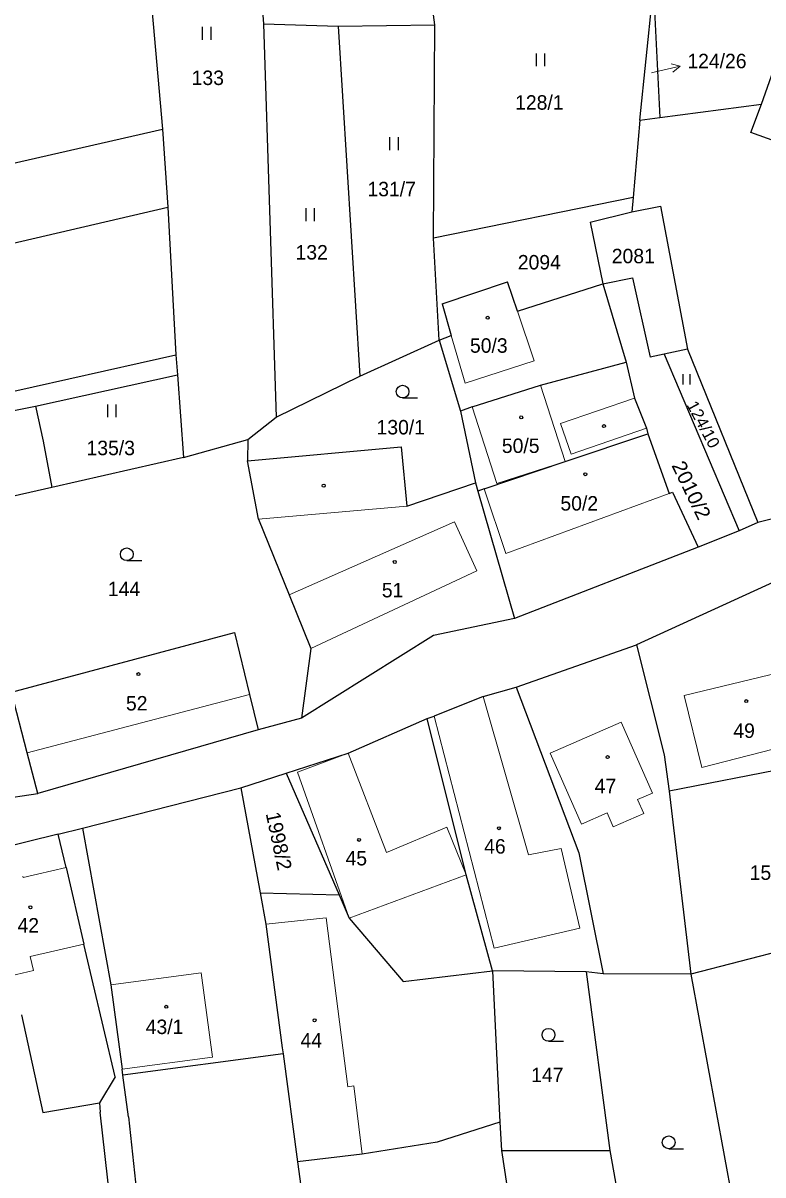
# Model space of a CAD drawing. Extents: x -820420 to -815896, y -1105820 to -1103643.
# Drawn here: x -817534.2 to -817447.3, y -1104919.6 to -1104784.2 of the extents above; entities that cross this region are included whole.
import ezdxf
from ezdxf.enums import TextEntityAlignment as Align

# ---------------------------------------------------------------- set-up
doc = ezdxf.new("R2010")
doc.units = 0
doc.header["$LTSCALE"] = 0.68
for name, color, linetype, lineweight in [('1', 7, 'Continuous', 25), ('3', 7, 'Continuous', 25), ('4', 7, 'Continuous', 13), ('5', 7, 'Continuous', 25), ('7', 7, 'Continuous', 13)]:
    doc.layers.add(name, color=color, linetype=linetype, lineweight=lineweight)
doc.layers.add('2', color=7, linetype='Continuous')

msp = doc.modelspace()

# ---------------------------------------------------------------- linework, layer by layer
at = {"layer": '1'}
for p, q in [((-817508.99, -1104746.19), (-817505.98, -1104784.29)), ((-817521.74, -1104752.69), (-817517.86, -1104796.65)), ((-817485.85, -1104784.4), (-817487.43, -1104772.66)), ((-817461.77, -1104795.61), (-817460.17, -1104779.96)), ((-817460.17, -1104779.96), (-817459.43, -1104795.3)), ((-817505.98, -1104784.29), (-817497.23, -1104784.53)), ((-817505.98, -1104784.29), (-817504.51, -1104830.5)), ((-817497.23, -1104784.53), (-817485.85, -1104784.4)), ((-817497.23, -1104784.53), (-817494.69, -1104825.7)), ((-817486.03, -1104809.47), (-817485.85, -1104784.4)), ((-817447.48, -1104793.73), (-817445.82, -1104789.05)), ((-817459.43, -1104795.3), (-817447.48, -1104793.73)), ((-817448.72, -1104797.04), (-817447.48, -1104793.73)), ((-817461.77, -1104795.61), (-817459.43, -1104795.3)), ((-817569.33, -1104808.39), (-817517.86, -1104796.65)), ((-817517.86, -1104796.65), (-817517.23, -1104805.84)), ((-817461.77, -1104795.61), (-817462.57, -1104804.7)), ((-817444.26, -1104798.66), (-817448.72, -1104797.04)), ((-817462.57, -1104804.7), (-817486.03, -1104809.47)), ((-817462.57, -1104804.7), (-817462.73, -1104806.37)), ((-817550.07, -1104813.47), (-817517.23, -1104805.84)), ((-817517.23, -1104805.84), (-817516.28, -1104823.19)), ((-817462.73, -1104806.37), (-817459.33, -1104805.7)), ((-817459.33, -1104805.7), (-817456.19, -1104822.5)), ((-817467.59, -1104807.58), (-817462.73, -1104806.37)), ((-817467.59, -1104807.58), (-817466.1, -1104814.83)), ((-817485.34, -1104821.44), (-817486.03, -1104809.47)), ((-817466.1, -1104814.83), (-817462.64, -1104814.13)), ((-817462.64, -1104814.13), (-817460.57, -1104823.45)), ((-817485, -1104817.19), (-817477.32, -1104814.59)), ((-817476.15, -1104818.04), (-817477.32, -1104814.59)), ((-817476.15, -1104818.04), (-817466.1, -1104814.83)), ((-817466.1, -1104814.83), (-817463.39, -1104824.05)), ((-817485, -1104817.19), (-817483.93, -1104820.89)), ((-817485.34, -1104821.44), (-817483.93, -1104820.89)), ((-817494.69, -1104825.7), (-817485.34, -1104821.44)), ((-817485.34, -1104821.44), (-817482.83, -1104829.81)), ((-817456.19, -1104822.5), (-817458.93, -1104823.09)), ((-817456.19, -1104822.5), (-817447.92, -1104842.87)), ((-817542.88, -1104829.13), (-817516.28, -1104823.19)), ((-817516.28, -1104823.19), (-817516.11, -1104825.53)), ((-817458.93, -1104823.09), (-817460.57, -1104823.45)), ((-817458.93, -1104823.09), (-817450.11, -1104843.88)), ((-817473.45, -1104826.73), (-817463.39, -1104824.05)), ((-817463.39, -1104824.05), (-817462.38, -1104828.28)), ((-817532.77, -1104829.22), (-817516.11, -1104825.53)), ((-817516.11, -1104825.53), (-817515.38, -1104835.25)), ((-817504.51, -1104830.5), (-817494.69, -1104825.7)), ((-817481.46, -1104829.31), (-817473.45, -1104826.73)), ((-817535.71, -1104829.81), (-817532.77, -1104829.22)), ((-817532.77, -1104829.22), (-817531.88, -1104833.34)), ((-817481.46, -1104829.31), (-817482.83, -1104829.81)), ((-817462.38, -1104828.28), (-817461, -1104831.8)), ((-817507.82, -1104833.15), (-817504.51, -1104830.5)), ((-817482.83, -1104829.81), (-817481.09, -1104838.21)), ((-817461, -1104831.8), (-817460.84, -1104832.46)), ((-817531.88, -1104833.34), (-817530.88, -1104838.78)), ((-817515.38, -1104835.25), (-817507.82, -1104833.15)), ((-817507.82, -1104833.15), (-817507.89, -1104835.64)), ((-817470.55, -1104835.73), (-817460.84, -1104832.46)), ((-817460.84, -1104832.46), (-817458.31, -1104839.47)), ((-817507.89, -1104835.64), (-817489.8, -1104833.99)), ((-817489.8, -1104833.99), (-817489.16, -1104840.96)), ((-817515.38, -1104835.25), (-817530.88, -1104838.78)), ((-817506.58, -1104842.48), (-817507.89, -1104835.64)), ((-817480.05, -1104838.93), (-817470.55, -1104835.73)), ((-817530.88, -1104838.78), (-817539.93, -1104840.84)), ((-817489.16, -1104840.96), (-817481.09, -1104838.21)), ((-817481.09, -1104838.21), (-817480.79, -1104839.2)), ((-817480.05, -1104838.93), (-817480.79, -1104839.2)), ((-817480.79, -1104839.2), (-817476.48, -1104854.17)), ((-817458.31, -1104839.47), (-817457.93, -1104839.33)), ((-817457.93, -1104839.33), (-817454.91, -1104845.78)), ((-817433.95, -1104839.41), (-817447.92, -1104842.87)), ((-817506.58, -1104842.48), (-817502.97, -1104851.39)), ((-817450.11, -1104843.88), (-817454.91, -1104845.78)), ((-817447.92, -1104842.87), (-817450.11, -1104843.88)), ((-817454.91, -1104845.78), (-817476.48, -1104854.17)), ((-817439.71, -1104846.97), (-817462.18, -1104857.26)), ((-817502.97, -1104851.39), (-817500.44, -1104857.71)), ((-817476.48, -1104854.17), (-817486.02, -1104856.16)), ((-817535.62, -1104862.85), (-817509.39, -1104855.82)), ((-817509.39, -1104855.82), (-817507.62, -1104863.12)), ((-817486.02, -1104856.16), (-817501.52, -1104865.89)), ((-817500.44, -1104857.71), (-817501.52, -1104865.89)), ((-817476.31, -1104862.23), (-817462.18, -1104857.26)), ((-817462.18, -1104857.26), (-817458.92, -1104870.19)), ((-817533.76, -1104869.95), (-817535.62, -1104862.85)), ((-817507.62, -1104863.12), (-817506.62, -1104867.25)), ((-817480.19, -1104863.33), (-817476.31, -1104862.23)), ((-817476.31, -1104862.23), (-817468.95, -1104881.71)), ((-817480.19, -1104863.33), (-817485.93, -1104865.65)), ((-817486.76, -1104865.93), (-817485.93, -1104865.65)), ((-817501.52, -1104865.89), (-817506.62, -1104867.25)), ((-817496.06, -1104870.01), (-817486.76, -1104865.93)), ((-817482.16, -1104884.31), (-817486.76, -1104865.93)), ((-817506.62, -1104867.25), (-817532.5, -1104874.73)), ((-817532.5, -1104874.73), (-817533.76, -1104869.95)), ((-817503.32, -1104872.36), (-817496.06, -1104870.01)), ((-817458.92, -1104870.19), (-817458.31, -1104874.47)), ((-817437.83, -1104870.45), (-817458.31, -1104874.47)), ((-817508.66, -1104874.09), (-817503.32, -1104872.36)), ((-817503.32, -1104872.36), (-817497.11, -1104886.67)), ((-817543.97, -1104876.41), (-817532.5, -1104874.73)), ((-817527.25, -1104878.8), (-817508.66, -1104874.09)), ((-817508.66, -1104874.09), (-817506.38, -1104886.41)), ((-817458.31, -1104874.47), (-817455.78, -1104895.98)), ((-817530.11, -1104879.52), (-817527.25, -1104878.8)), ((-817527.25, -1104878.8), (-817523.92, -1104897.25)), ((-817530.11, -1104879.52), (-817545.73, -1104883.38)), ((-817529.19, -1104883.45), (-817530.11, -1104879.52)), ((-817468.95, -1104881.71), (-817466.09, -1104895.92)), ((-817529.19, -1104883.45), (-817527.09, -1104892.44)), ((-817479.1, -1104895.57), (-817482.16, -1104884.31)), ((-817506.38, -1104886.41), (-817505.7, -1104890.09)), ((-817506.38, -1104886.41), (-817497.11, -1104886.67)), ((-817497.11, -1104886.67), (-817495.93, -1104889.39)), ((-817505.7, -1104890.09), (-817503.78, -1104904.64)), ((-817495.93, -1104889.39), (-817489.58, -1104896.84)), ((-817436.26, -1104890.93), (-817455.78, -1104895.98)), ((-817526.16, -1104896.43), (-817527.09, -1104892.44)), ((-817489.58, -1104896.84), (-817479.1, -1104895.57)), ((-817468.08, -1104895.71), (-817479.1, -1104895.57)), ((-817479.1, -1104895.57), (-817478.21, -1104913.38)), ((-817523.44, -1104908.06), (-817526.16, -1104896.43)), ((-817468.08, -1104895.71), (-817465.31, -1104916.72)), ((-817466.09, -1104895.92), (-817468.08, -1104895.71)), ((-817455.78, -1104895.98), (-817466.09, -1104895.92)), ((-817455.78, -1104895.98), (-817448.33, -1104936.61)), ((-817523.92, -1104897.25), (-817522.61, -1104907.13)), ((-817534.44, -1104900.75), (-817531.92, -1104912.23)), ((-817503.78, -1104904.64), (-817503.68, -1104905.33)), ((-817503.68, -1104905.33), (-817522.52, -1104907.83)), ((-817503.68, -1104905.33), (-817502, -1104918.05)), ((-817522.52, -1104907.83), (-817522.61, -1104907.13)), ((-817521.87, -1104912.73), (-817522.52, -1104907.83)), ((-817523.44, -1104908.06), (-817525.28, -1104911.11)), ((-817531.92, -1104912.23), (-817525.28, -1104911.11)), ((-817525.28, -1104911.11), (-817525.19, -1104912.2)), ((-817521.94, -1104940.91), (-817525.19, -1104912.2)), ((-817521.87, -1104912.73), (-817517.03, -1104956.72)), ((-817478.21, -1104913.38), (-817485.58, -1104915.71)), ((-817478.21, -1104913.38), (-817478.04, -1104916.72)), ((-817485.58, -1104915.71), (-817494.4, -1104917.12)), ((-817494.4, -1104917.12), (-817502, -1104918.05)), ((-817478.04, -1104916.72), (-817471.93, -1104956.01)), ((-817478.04, -1104916.72), (-817465.31, -1104916.72)), ((-817465.31, -1104916.72), (-817459.45, -1104949.23)), ((-817502, -1104918.05), (-817497.18, -1104952.86))]:
    msp.add_line(p, q, dxfattribs=at)
at = {"layer": '3'}
for p, q in [((-817513.161, -1104786.14), (-817513.161, -1104784.64)), ((-817512.16, -1104786.14), (-817512.16, -1104784.64)), ((-817473.921, -1104789.26), (-817473.921, -1104787.76)), ((-817472.92, -1104789.26), (-817472.92, -1104787.76)), ((-817491.141, -1104799.11), (-817491.141, -1104797.61)), ((-817490.14, -1104799.11), (-817490.14, -1104797.61)), ((-817500.991, -1104807.45), (-817500.991, -1104805.95)), ((-817499.99, -1104807.45), (-817499.99, -1104805.95)), ((-817456.679, -1104826.67), (-817456.679, -1104825.44)), ((-817455.858, -1104826.67), (-817455.858, -1104825.44)), ((-817524.301, -1104830.5), (-817524.301, -1104829)), ((-817523.3, -1104830.5), (-817523.3, -1104829)), ((-817489.653, -1104828.25), (-817487.903, -1104828.25)), ((-817522.053, -1104847.37), (-817520.303, -1104847.37)), ((-817472.503, -1104903.86), (-817470.753, -1104903.86)), ((-817458.383, -1104916.5), (-817456.633, -1104916.5))]:
    msp.add_line(p, q, dxfattribs=at)
for centre in [(-817489.6529, -1104827.4998), (-817522.0529, -1104846.6198), (-817472.5029, -1104903.1098), (-817458.3829, -1104915.7498)]:
    msp.add_circle(centre, 0.75, dxfattribs=at)
at = {"layer": '4'}
for p, q in [((-817474.17, -1104823.89), (-817476.15, -1104818.04)), ((-817483.93, -1104820.89), (-817482.3, -1104826.51)), ((-817482.3, -1104826.51), (-817474.17, -1104823.89)), ((-817473.45, -1104826.73), (-817470.55, -1104835.73)), ((-817462.38, -1104828.28), (-817471.08, -1104831.27)), ((-817471.08, -1104831.27), (-817469.85, -1104834.84)), ((-817469.85, -1104834.84), (-817461, -1104831.8)), ((-817480.05, -1104838.93), (-817477.53, -1104846.53)), ((-817477.53, -1104846.53), (-817458.31, -1104839.47)), ((-817506.58, -1104842.48), (-817489.16, -1104840.96)), ((-817502.97, -1104851.39), (-817483.53, -1104842.82)), ((-817483.53, -1104842.82), (-817480.91, -1104848.56)), ((-817480.91, -1104848.56), (-817500.44, -1104857.71)), ((-817456.55, -1104863.23), (-817445.38, -1104860.52)), ((-817533.76, -1104869.95), (-817507.62, -1104863.12)), ((-817474.86, -1104881.94), (-817480.19, -1104863.33)), ((-817454.5, -1104871.68), (-817456.55, -1104863.23)), ((-817485.93, -1104865.65), (-817478.87, -1104892.91)), ((-817472.29, -1104870.02), (-817463.96, -1104866.36)), ((-817460.3, -1104874.69), (-817463.96, -1104866.36)), ((-817496.06, -1104870.01), (-817501.98, -1104872.22)), ((-817496.06, -1104870.01), (-817491.54, -1104881.67)), ((-817472.29, -1104870.02), (-817468.63, -1104878.35)), ((-817501.98, -1104872.22), (-817495.93, -1104889.39)), ((-817462.04, -1104875.45), (-817460.3, -1104874.69)), ((-817461.32, -1104877.1), (-817462.04, -1104875.45)), ((-817468.63, -1104878.35), (-817465.61, -1104877.02)), ((-817465.61, -1104877.02), (-817464.89, -1104878.67)), ((-817464.89, -1104878.67), (-817461.32, -1104877.1)), ((-817491.54, -1104881.67), (-817484.46, -1104878.69)), ((-817484.46, -1104878.69), (-817482.16, -1104884.31)), ((-817471.01, -1104881.19), (-817474.86, -1104881.94)), ((-817468.81, -1104890.59), (-817471.01, -1104881.19)), ((-817529.19, -1104883.45), (-817534.23, -1104884.6)), ((-817534.23, -1104884.6), (-817534.27, -1104884.46)), ((-817495.93, -1104889.39), (-817482.16, -1104884.31)), ((-817505.7, -1104890.09), (-817498.62, -1104889.34)), ((-817498.62, -1104889.34), (-817496.08, -1104909.21)), ((-817478.87, -1104892.91), (-817468.81, -1104890.59)), ((-817527.09, -1104892.44), (-817533.39, -1104893.91)), ((-817533.39, -1104893.91), (-817533.01, -1104895.54)), ((-817533.01, -1104895.54), (-817537.06, -1104896.49)), ((-817513.31, -1104895.84), (-817523.92, -1104897.25)), ((-817512, -1104905.72), (-817513.31, -1104895.84)), ((-817522.61, -1104907.13), (-817512, -1104905.72)), ((-817496.08, -1104909.21), (-817495.38, -1104909.12)), ((-817495.38, -1104909.12), (-817494.4, -1104917.12))]:
    msp.add_line(p, q, dxfattribs=at)
for points in [[(-817470.55, -1104835.73), (-817478.56, -1104838.3), (-817481.46, -1104829.31)], [(-817444.04, -1104866.06), (-817443.36, -1104868.84), (-817454.5, -1104871.68)]]:
    msp.add_lwpolyline(points, dxfattribs=at)
at = {"layer": '5'}
for centre in [(-817479.6468, -1104818.8292), (-817475.7068, -1104830.5292), (-817465.9868, -1104831.5592), (-817468.1768, -1104837.2092), (-817498.9168, -1104838.5592), (-817490.5668, -1104847.5292), (-817520.6868, -1104860.7092), (-817449.2668, -1104863.8792), (-817465.5568, -1104870.4692), (-817478.3268, -1104878.8192), (-817494.7568, -1104880.1892), (-817533.3768, -1104888.1192), (-817517.4168, -1104899.8092), (-817499.9868, -1104901.3992)]:
    msp.add_circle(centre, 0.175, dxfattribs=at)
at = {"layer": '7'}
msp.add_line((-817457.016, -1104789.255), (-817458.104, -1104788.992), dxfattribs=at)
msp.add_lwpolyline([(-817460.4, -1104790.04), (-817459.94, -1104789.93), (-817457.016, -1104789.255), (-817457.879, -1104789.968)], dxfattribs=at)

# ---------------------------------------------------------------- texts
at = {"layer": '2'}
for s, p in [('124/26', (-817452.71, -1104789.495)), ('133', (-817512.539, -1104791.465)), ('128/1', (-817473.58, -1104794.365)), ('131/7', (-817490.93, -1104804.545)), ('132', (-817500.329, -1104811.975)), ('2094', (-817473.58, -1104813.145)), ('2081', (-817462.54, -1104812.415)), ('50/3', (-817479.519, -1104822.935)), ('130/1', (-817489.86, -1104832.535)), ('135/3', (-817523.94, -1104834.975)), ('50/5', (-817475.769, -1104834.715)), ('50/2', (-817468.889, -1104841.485)), ('144', (-817522.379, -1104851.545)), ('51', (-817490.819, -1104851.685)), ('52', (-817520.889, -1104864.985)), ('49', (-817449.519, -1104868.205)), ('47', (-817465.809, -1104874.705)), ('46', (-817478.799, -1104881.805)), ('45', (-817495.089, -1104883.195)), ('151/2', (-817446.02, -1104884.895)), ('42', (-817533.629, -1104891.085)), ('43/1', (-817517.619, -1104903.015)), ('44', (-817500.379, -1104904.605)), ('147', (-817472.639, -1104908.665))]:
    msp.add_text(s, height=1.7, dxfattribs=at).set_placement(p, align=Align.CENTER)
at = {"layer": '2', "width": 1.05}
for s, height, rotation, p in [('124/10', 1.386, 298, (-817454.917, -1104831.6782)), ('2010/2', 1.7, 296, (-817456.4789, -1104839.4554))]:
    msp.add_text(s, height=height, rotation=rotation, dxfattribs=at).set_placement(p, align=Align.CENTER)
at = {"layer": '2'}
msp.add_text('1998/2', height=1.7, rotation=282, dxfattribs=at).set_placement((-817505.0161, -1104880.5078), align=Align.CENTER)

doc.saveas('drawing.dxf')
